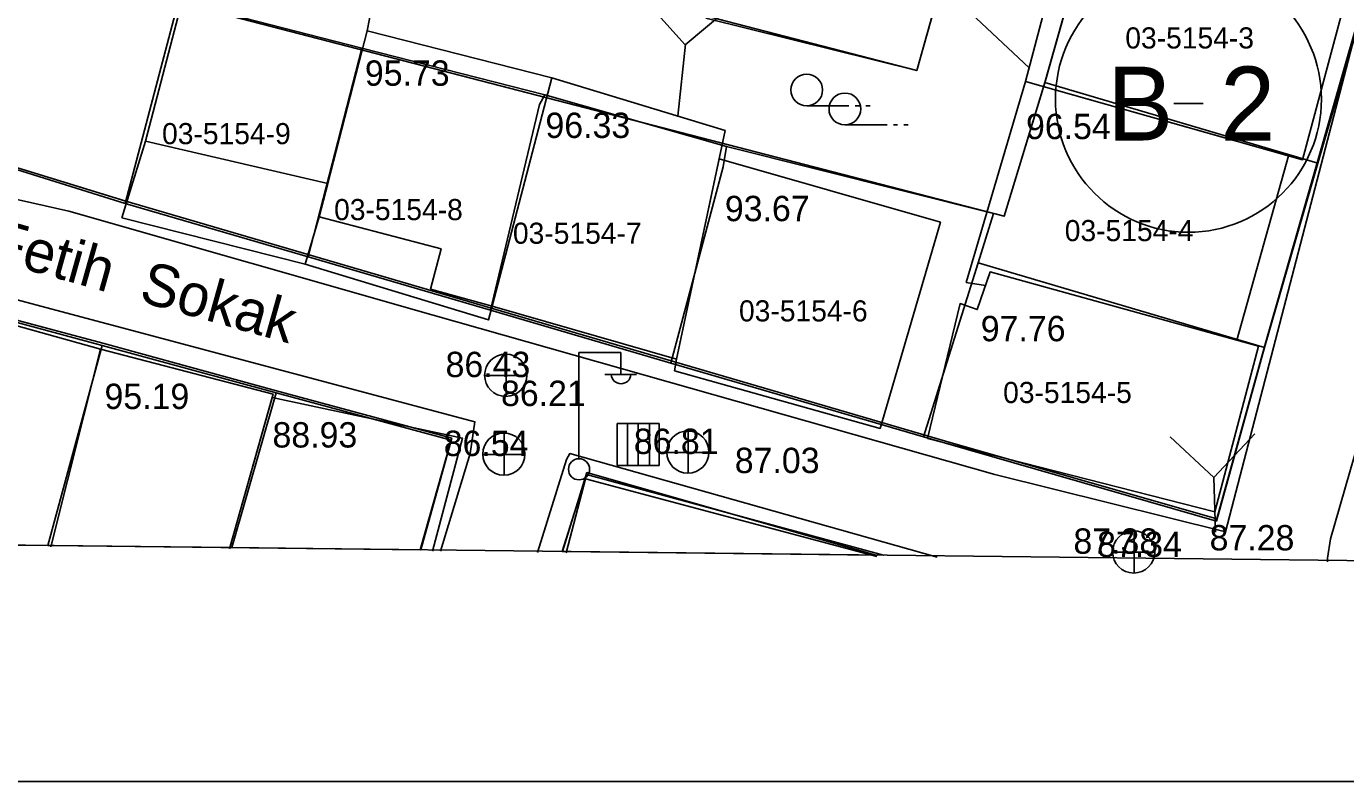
# Model space of a CAD drawing. Extents: x 412225 to 413380, y 4456471 to 4457189.
# Drawn here: x 412660.2 to 412722.7, y 4456471.2 to 4456506.9 of the extents above; entities that cross this region are included whole.
import ezdxf

# ---------------------------------------------------------------- set-up
doc = ezdxf.new("R2010")
doc.units = 0
for name, color, linetype in [('0_HALİHAZIR', 7, 'Continuous'), ('0_KADASTRO', 7, 'Continuous'), ('0_ÇERÇEVE', 7, 'Continuous'), ('Level 27', 7, 'Continuous'), ('Level 54', 7, 'Continuous'), ('SEMBOL', 7, 'Continuous')]:
    doc.layers.add(name, color=color, linetype=linetype)

msp = doc.modelspace()

# ---------------------------------------------------------------- linework, layer by layer
at = {"layer": '0_HALİHAZIR'}
for p, q in [((412697.206, 4456503.174), (412699.206, 4456503.174)), ((412699.506, 4456503.174), (412699.706, 4456503.174)), ((412700.006, 4456503.174), (412700.206, 4456503.174)), ((412699.009, 4456502.276), (412701.009, 4456502.276)), ((412701.309, 4456502.276), (412701.509, 4456502.276)), ((412701.809, 4456502.276), (412702.009, 4456502.276)), ((412682.959, 4456489.407), (412682.959, 4456491.407)), ((412686.404, 4456486.487), (412686.404, 4456491.487)), ((412686.404, 4456491.487), (412688.404, 4456491.487)), ((412688.404, 4456490.487), (412688.404, 4456491.487)), ((412687.644, 4456490.447), (412689.144, 4456490.447)), ((412681.939, 4456490.397), (412683.939, 4456490.397)), ((412690.215, 4456488.138), (412688.215, 4456488.138)), ((412688.215, 4456488.138), (412688.215, 4456486.138)), ((412690.215, 4456488.138), (412688.215, 4456488.138)), ((412688.215, 4456488.138), (412688.215, 4456486.138)), ((412688.719, 4456486.138), (412688.719, 4456488.138)), ((412689.215, 4456486.138), (412689.215, 4456488.138)), ((412689.762, 4456486.138), (412689.762, 4456488.138)), ((412690.215, 4456486.138), (412690.215, 4456488.138)), ((412690.215, 4456486.138), (412690.215, 4456488.138)), ((412682.87, 4456485.672), (412682.87, 4456487.672)), ((412691.587, 4456485.768), (412691.587, 4456487.768)), ((412716.488, 4456485.568), (412714.421, 4456487.499)), ((412716.488, 4456485.568), (412718.428, 4456487.636)), ((412681.85, 4456486.662), (412683.85, 4456486.662)), ((412690.567, 4456486.758), (412692.567, 4456486.758)), ((412688.215, 4456486.138), (412690.215, 4456486.138)), ((412688.215, 4456486.138), (412690.215, 4456486.138)), ((412716.577, 4456482.98), (412716.488, 4456485.568)), ((412712.709, 4456481.042), (412712.709, 4456483.042)), ((412711.689, 4456482.032), (412713.689, 4456482.032))]:
    msp.add_line(p, q, dxfattribs=at)
for points in [[(412707.279, 4456512.579), (412681.07, 4456539.882), (412666.691, 4456554.375), (412671.456, 4456564.508), (412679.518, 4456573.325), (412696.363, 4456556.411), (412720.214, 4456532.704), (412727.998, 4456527.942), (412728.331, 4456527.58), (412728.486, 4456527.256), (412723.948, 4456509.495), (412717.044, 4456483.009), (412717.044, 4456483.009), (412706.118, 4456485.723), (412679.506, 4456493.262)], [(412679.506, 4456493.262), (412662.24, 4456498.192), (412643.579, 4456502.39), (412642.957, 4456502.924), (412652.82, 4456521.217), (412664.17, 4456513.428)], [(412730.288, 4456511.351), (412722.023, 4456482.664), (412721.871, 4456481.748), (412721.873, 4456481.588)], [(412701.718, 4456510.619), (412707.746, 4456504.966)], [(412691.102, 4456502.684), (412691.465, 4456506.09)], [(412621.285, 4456482.765), (412631.504, 4456500.375), (412633.305, 4456500.061), (412646.622, 4456497.487), (412681.473, 4456488.218), (412681.261, 4456486.716), (412679.854, 4456482.08)], [(412661.386, 4456482.296), (412663.748, 4456491.657), (412655.539, 4456493.937), (412652.885, 4456483.247), (412656.053, 4456482.358)], [(412661.386, 4456482.296), (412663.748, 4456491.657), (412671.922, 4456489.527), (412669.856, 4456482.197)], [(412669.856, 4456482.197), (412671.876, 4456489.363), (412680.891, 4456487.441), (412679.476, 4456482.084)], [(412684.442, 4456482.026), (412685.815, 4456486.429), (412685.975, 4456486.704), (412703.384, 4456481.805)], [(412685.8, 4456482.01), (412686.725, 4456485.513), (412700.518, 4456481.838)]]:
    msp.add_lwpolyline(points, dxfattribs=at)
for points in [[(412685.282, 4456512.915), (412691.437, 4456506.067), (412700.894, 4456513.963), (412694.191, 4456520.937)], [(412722.977, 4456509.171), (412720.697, 4456500.616), (412707.575, 4456504.317), (412709.923, 4456513.236)], [(412664.758, 4456497.873), (412673.442, 4456495.672), (412674.111, 4456497.909), (412674.518, 4456499.494), (412676.375, 4456506.726), (412676.605, 4456507.865), (412668.155, 4456510.206), (412665.878, 4456501.504)], [(412665.878, 4456501.504), (412674.518, 4456499.494), (412676.375, 4456506.726), (412676.605, 4456507.865), (412668.155, 4456510.206)], [(412673.442, 4456495.672), (412682.122, 4456493.036), (412682.306, 4456493.684), (412685.134, 4456504.49), (412676.375, 4456506.726), (412674.518, 4456499.494), (412674.111, 4456497.909)], [(412685.134, 4456504.49), (412682.306, 4456493.684), (412679.382, 4456494.484), (412679.884, 4456496.399), (412674.111, 4456497.909), (412676.375, 4456506.726)], [(412693.332, 4456502.009), (412691.041, 4456491.185), (412682.306, 4456493.684), (412685.134, 4456504.49)], [(412705.668, 4456494.659), (412704.764, 4456494.815), (412707.575, 4456504.317), (412720.033, 4456500.803), (412717.579, 4456492.071), (412705.888, 4456495.311)], [(412690.936, 4456490.631), (412691.041, 4456491.185), (412693.048, 4456500.669), (412703.537, 4456497.66), (412700.681, 4456487.899)], [(412718.612, 4456491.785), (412716.544, 4456483.951), (412702.927, 4456487.424), (412704.47, 4456493.806), (412705.284, 4456493.521), (412705.888, 4456495.311)]]:
    msp.add_lwpolyline(points, close=True, dxfattribs=at)
for centre, radius in [((412697.206, 4456503.924), 0.75), ((412699.009, 4456503.026), 0.75), ((412682.944, 4456490.415), 1), ((412682.855, 4456486.681), 1), ((412691.572, 4456486.776), 1), ((412686.415, 4456485.963), 0.5), ((412712.694, 4456482.05), 1)]:
    msp.add_circle(centre, radius, dxfattribs=at)
msp.add_arc((412688.405, 4456490.491), 0.474, 184.83843, 355.14641, dxfattribs=at)
at = {"layer": '0_KADASTRO'}
for points in [[(412692.42, 4456507.33), (412700.15, 4456513.88), (412703.884, 4456510.069), (412702.412, 4456504.845)], [(412643.936, 4456505.109), (412648.003, 4456513.103), (412658.308, 4456510.467), (412667.436, 4456508.132), (412664.92, 4456498.55), (412655.918, 4456501.364)], [(412708.49, 4456504.27), (412710.86, 4456512.68), (412723.826, 4456508.743), (412721.42, 4456500.45)], [(412664.92, 4456498.55), (412667.436, 4456508.132), (412676.123, 4456505.91), (412673.578, 4456496.018)], [(412673.578, 4456496.018), (412676.123, 4456505.91), (412684.8, 4456503.69), (412684.55, 4456503.23), (412682.217, 4456493.491)], [(412705.319, 4456495.734), (412706.052, 4456498.068), (412706.551, 4456497.943), (412708.49, 4456504.27), (412721.42, 4456500.45), (412718.89, 4456491.73)], [(412682.217, 4456493.491), (412684.55, 4456503.23), (412684.8, 4456503.69), (412693.41, 4456501.24), (412693.24, 4456500.29), (412690.767, 4456490.99)], [(412690.767, 4456490.99), (412693.24, 4456500.29), (412693.41, 4456501.24), (412706.052, 4456498.068), (412705.319, 4456495.734), (412702.732, 4456487.498)], [(412702.732, 4456487.498), (412705.319, 4456495.734), (412718.89, 4456491.73), (412716.61, 4456483.51)]]:
    msp.add_lwpolyline(points, close=True, dxfattribs=at)
for points in [[(412648.652, 4456482.503), (412644.063, 4456483.836), (412644.76, 4456485.9), (412645.98, 4456490.56), (412647.817, 4456496.153), (412663.83, 4456491.83), (412661.25, 4456482.357)], [(412661.25, 4456482.357), (412663.83, 4456491.83), (412672.06, 4456489.58), (412669.968, 4456482.256)], [(412669.968, 4456482.256), (412672.06, 4456489.58), (412680.36, 4456487.34), (412678.886, 4456482.153)], [(412685.627, 4456482.075), (412686.791, 4456485.809), (412700.478, 4456481.904)], [(412661.25, 4456482.357), (412648.652, 4456482.503)], [(412669.968, 4456482.256), (412661.25, 4456482.357)], [(412678.886, 4456482.153), (412669.968, 4456482.256)], [(412700.478, 4456481.904), (412685.627, 4456482.075)]]:
    msp.add_lwpolyline(points, dxfattribs=at)
at = {"layer": '0_ÇERÇEVE'}
for points in [[(412231.94, 4457188.937), (413313.937, 4457188.937), (413313.937, 4456471.176), (412231.94, 4456471.176)], [(412246.74, 4457181.275), (413310.435, 4457168.98), (413302.463, 4456474.947), (412238.67, 4456487.241)]]:
    msp.add_lwpolyline(points, close=True, dxfattribs=at)
at = {"layer": 'Level 27'}
for p, q in [((412728.839, 4456526.493), (412718.912, 4456491.832)), ((412648.011, 4456513.101), (412706.551, 4456497.943)), ((412702.412, 4456504.845), (412671.552, 4456512.852)), ((412708.512, 4456504.372), (412710.882, 4456512.782)), ((412703.884, 4456510.069), (412702.412, 4456504.845)), ((412664.942, 4456498.652), (412643.945, 4456505.107)), ((412706.551, 4456497.943), (412708.512, 4456504.372)), ((412703.782, 4456487.292), (412664.942, 4456498.652)), ((412640.292, 4456498.211), (412663.852, 4456491.932)), ((412663.852, 4456491.932), (412672.082, 4456489.682)), ((412718.912, 4456491.832), (412716.632, 4456483.612)), ((412672.082, 4456489.682), (412680.382, 4456487.442)), ((412680.382, 4456487.442), (412678.925, 4456482.153)), ((412716.632, 4456483.612), (412703.782, 4456487.292)), ((412685.622, 4456482.076), (412686.762, 4456485.714)), ((412686.762, 4456485.714), (412700.848, 4456481.9))]:
    msp.add_line(p, q, dxfattribs=at)
at = {"layer": 'Level 54'}
for points in [[(412687.682, 4456527.032), (412693.912, 4456520.582), (412703.884, 4456510.069), (412702.412, 4456504.845), (412671.552, 4456512.852), (412664.452, 4456519.092), (412655.52, 4456528.74), (412665.388, 4456549.598), (412666.942, 4456548.032), (412674.092, 4456541.012), (412681.102, 4456533.812)], [(412710.882, 4456512.782), (412713.392, 4456521.122), (412716.092, 4456530.452), (412728.839, 4456526.493), (412718.912, 4456491.832), (412716.632, 4456483.612), (412703.782, 4456487.292), (412664.942, 4456498.652), (412643.945, 4456505.107), (412644.461, 4456506.102), (412644.975, 4456507.098), (412645.486, 4456508.096), (412645.996, 4456509.095), (412646.503, 4456510.095), (412647.008, 4456511.096), (412647.511, 4456512.098), (412648.011, 4456513.101), (412706.551, 4456497.943), (412708.512, 4456504.372)]]:
    msp.add_lwpolyline(points, close=True, dxfattribs=at)
for points in [[(412631.567, 4456482.7), (412632.358, 4456484.05), (412633.981, 4456486.862), (412635.586, 4456489.684), (412637.173, 4456492.516), (412638.742, 4456495.358), (412640.292, 4456498.211), (412663.852, 4456491.932), (412672.082, 4456489.682), (412680.382, 4456487.442), (412678.925, 4456482.153)], [(412685.622, 4456482.076), (412686.762, 4456485.714), (412700.848, 4456481.9)], [(412678.925, 4456482.153), (412631.567, 4456482.7)], [(412700.848, 4456481.9), (412685.622, 4456482.076)]]:
    msp.add_lwpolyline(points, dxfattribs=at)
at = {"layer": 'SEMBOL'}
msp.add_line((412714.588, 4456503.28), (412715.988, 4456503.28), dxfattribs=at)
msp.add_circle((412715.288, 4456503.488), 6.3, dxfattribs=at)

# ---------------------------------------------------------------- texts
at = {"layer": '0_HALİHAZIR'}
for s, height, p in [('03-5154-3', 1, (412712.296, 4456505.887)), ('95.73', 1.2, (412676.27, 4456504.122)), ('03-5154-9', 1, (412666.661, 4456501.356)), ('96.33', 1.2, (412684.825, 4456501.65)), ('96.54', 1.2, (412707.592, 4456501.595)), ('03-5154-8', 1, (412674.813, 4456497.76)), ('93.67', 1.2, (412693.324, 4456497.711)), ('03-5154-7', 1, (412683.284, 4456496.641)), ('03-5154-4', 1, (412709.428, 4456496.765)), ('03-5154-6', 1, (412693.994, 4456492.964)), ('97.76', 1.2, (412705.449, 4456492.026)), ('86.43', 1.2, (412680.093, 4456490.327)), ('95.19', 1.2, (412663.935, 4456488.817)), ('86.21', 1.2, (412682.72, 4456488.959)), ('03-5154-5', 1, (412706.508, 4456489.1)), ('88.93', 1.2, (412671.894, 4456486.994)), ('86.81', 1.2, (412689.01, 4456486.688)), ('86.54', 1.2, (412680.004, 4456486.593)), ('87.03', 1.2, (412693.795, 4456485.783)), ('87.38', 1.2, (412709.839, 4456481.963)), ('87.34', 1.2, (412710.96, 4456481.81)), ('87.28', 1.2, (412716.291, 4456482.122))]:
    msp.add_text(s, height=height, dxfattribs=at).set_placement(p)
msp.add_text('Fetih  Sokak', height=2, rotation=344.29711, dxfattribs=at).set_placement((412658.351, 4456495.943))
at = {"layer": '0_KADASTRO'}
for s, p in [('03-5154-3', (412712.296, 4456505.887)), ('03-5154-9', (412666.661, 4456501.356)), ('03-5154-8', (412674.813, 4456497.76)), ('03-5154-7', (412683.284, 4456496.641)), ('03-5154-4', (412709.428, 4456496.765)), ('03-5154-6', (412693.994, 4456492.964)), ('03-5154-5', (412706.508, 4456489.1))]:
    msp.add_text(s, height=1, dxfattribs=at).set_placement(p)
at = {"layer": 'SEMBOL'}
for s, p in [('B', (412711.443, 4456501.53)), ('2', (412716.795, 4456501.53))]:
    msp.add_text(s, height=3.5, dxfattribs=at).set_placement(p)

doc.saveas('drawing.dxf')
